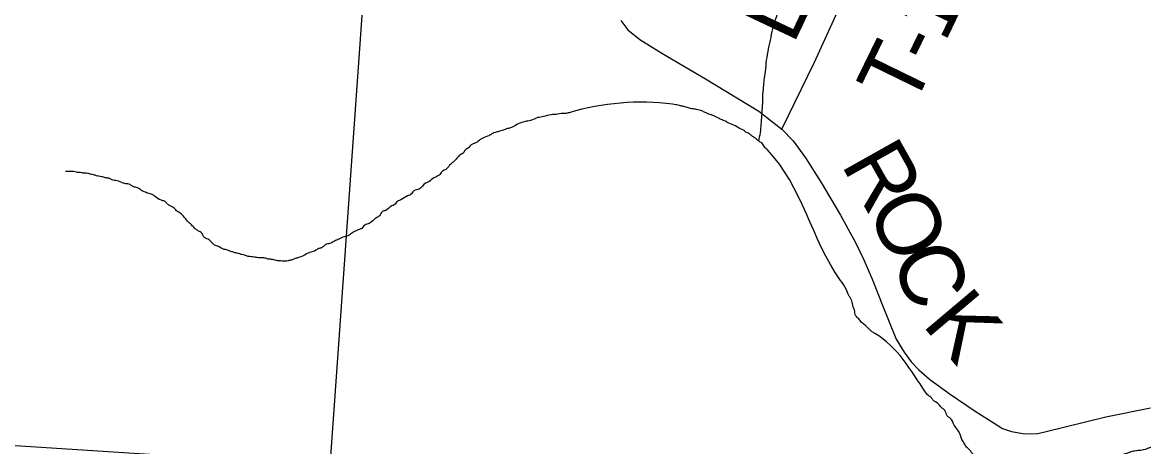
# Model space of a CAD drawing. Extents: x -13.7 to 34, y 0 to 32.3.
# Drawn here: x 26.441 to 27.443, y 15.995 to 16.374 of the extents above; entities that cross this region are included whole.
import ezdxf

# ---------------------------------------------------------------- set-up
doc = ezdxf.new("R2010")
doc.units = 0
for name, color, linetype in [('GM_X_Corporation', 7, 'Continuous'), ('GM_X_County_Road', 7, 'Continuous'), ('GM_X_County_Road_Text', 7, 'Continuous'), ('GM_X_Minor_River', 7, 'Continuous'), ('GM_X_Township_Road', 7, 'Continuous'), ('GM_X_Township_Road_Text', 7, 'Continuous')]:
    doc.layers.add(name, color=color, linetype=linetype)

msp = doc.modelspace()

# ---------------------------------------------------------------- linework, layer by layer
at = {"layer": 'GM_X_Corporation'}
for points in [[(27.2726, 16.9674), (27.7957, 16.9352), (27.7886, 16.8172), (27.7611, 16.3953), (27.73, 15.9158), (26.7165, 15.9781), (26.789, 16.9963)], [(25.6876, 16.0444), (26.7165, 15.9781), (26.6464, 14.9606), (25.6185, 15.0191)]]:
    msp.add_lwpolyline(points, close=True, dxfattribs=at)
at = {"layer": 'GM_X_County_Road'}
for points in [[(26.9762, 16.376), (26.9826, 16.3677), (26.9931, 16.3589), (27.0129, 16.3467), (27.0519, 16.3239), (27.0995, 16.2949), (27.1201, 16.2788), (27.1303, 16.2683), (27.1413, 16.2531), (27.1553, 16.2313), (27.1726, 16.2019), (27.1863, 16.177), (27.1933, 16.162), (27.2011, 16.1441), (27.2096, 16.1221), (27.2221, 16.0911), (27.2293, 16.0796), (27.2356, 16.0708), (27.2424, 16.0638), (27.2521, 16.0554), (27.2696, 16.0428), (27.2928, 16.0269), (27.3098, 16.0162), (27.3173, 16.0113), (27.3252, 16.0087), (27.3369, 16.0066), (27.3487, 16.0068), (27.3563, 16.0087)], [(27.3563, 16.0087), (27.4097, 16.0217), (27.4494, 16.0299)]]:
    msp.add_lwpolyline(points, dxfattribs=at)
at = {"layer": 'GM_X_Minor_River'}
for points in [[(27.0994, 16.2682), (27.1009, 16.2756), (27.1022, 16.2908), (27.1029, 16.2999), (27.1031, 16.3082), (27.1038, 16.3162), (27.1044, 16.3226), (27.1054, 16.3302), (27.1065, 16.3404), (27.1083, 16.3506), (27.1128, 16.371), (27.1166, 16.3826), (27.1195, 16.389), (27.1224, 16.3965), (27.1276, 16.4055), (27.134, 16.4132), (27.1406, 16.4183), (27.1488, 16.4257), (27.1582, 16.4345), (27.1657, 16.443), (27.1713, 16.4508), (27.1753, 16.4575), (27.1816, 16.466), (27.1872, 16.4742), (27.192, 16.4808), (27.1971, 16.4871), (27.2035, 16.4953), (27.2071, 16.5024), (27.2135, 16.512), (27.2164, 16.5192), (27.2216, 16.5258), (27.2286, 16.5328), (27.2377, 16.542), (27.2444, 16.5505), (27.2535, 16.5605), (27.2625, 16.5701), (27.2723, 16.5785), (27.2805, 16.5858), (27.288, 16.5936), (27.2947, 16.6009), (27.3013, 16.6076), (27.3087, 16.613), (27.3172, 16.6173), (27.3238, 16.6205), (27.3307, 16.6225), (27.3384, 16.6261), (27.345, 16.6304), (27.3528, 16.637), (27.3588, 16.6452), (27.3663, 16.6544), (27.3761, 16.6655), (27.3824, 16.6725), (27.3872, 16.6792), (27.3928, 16.6858), (27.3991, 16.6932), (27.4046, 16.6999), (27.4109, 16.7069), (27.4172, 16.7147)], [(27.3602, 15.9665), (27.3534, 15.9659), (27.3477, 15.9658), (27.3393, 15.966), (27.3363, 15.9665), (27.3337, 15.967), (27.3272, 15.9679), (27.3227, 15.9685), (27.3189, 15.9694), (27.3159, 15.9698), (27.311, 15.9711), (27.3088, 15.9724), (27.3058, 15.9747), (27.3025, 15.9767), (27.2995, 15.9795), (27.2969, 15.9815), (27.2948, 15.9846), (27.2911, 15.9881), (27.2882, 15.992), (27.2852, 15.9948), (27.2827, 15.9987), (27.2806, 16.0026), (27.2795, 16.006), (27.2774, 16.0099), (27.2741, 16.0145), (27.2705, 16.0207), (27.2679, 16.0227), (27.2658, 16.0274), (27.2636, 16.0293), (27.2581, 16.0348), (27.2555, 16.0364), (27.2537, 16.0388), (27.2511, 16.0408), (27.2485, 16.0439), (27.2032, 16.0963), (27.2006, 16.0979), (27.1984, 16.0999), (27.1947, 16.1034), (27.1914, 16.1062), (27.1888, 16.1093), (27.1862, 16.1121), (27.1849, 16.1171), (27.1838, 16.1201), (27.1825, 16.1255), (27.1814, 16.1278), (27.18, 16.1301), (27.1775, 16.1359), (27.1725, 16.1437), (27.1072, 16.2602), (27.1047, 16.263), (27.1021, 16.2665), (27.0995, 16.2681), (27.0962, 16.2709), (27.0932, 16.2728), (27.0903, 16.2752), (27.088, 16.2761), (27.0858, 16.278), (27.0836, 16.2789), (27.0787, 16.2817), (27.0727, 16.2842), (27.0705, 16.2854), (27.0668, 16.287), (27.0634, 16.2887), (27.0612, 16.2899), (27.0585, 16.2911), (27.0559, 16.2919), (27.0537, 16.2928), (27.051, 16.294), (27.0477, 16.2956), (27.045, 16.2961), (27.0428, 16.2966), (27.0394, 16.2971), (27.0356, 16.2983), (27.0334, 16.2988), (27.0296, 16.2997), (27.0251, 16.3006), (27.0224, 16.301), (26.9299, 16.2935), (26.9265, 16.2928), (26.9242, 16.2929), (26.9185, 16.2919), (26.9139, 16.2917), (26.907, 16.29), (26.9021, 16.2891), (26.8955, 16.2866), (26.8906, 16.2856), (26.8833, 16.2829), (26.8786, 16.2803), (26.8748, 16.2793), (26.8721, 16.2783), (26.8679, 16.2769), (26.8648, 16.2762), (26.861, 16.2745), (26.8583, 16.273), (26.8529, 16.2709), (26.8506, 16.2695), (26.8478, 16.2673)], [(26.8478, 16.2673), (26.8451, 16.2659), (26.8424, 16.2648), (26.8401, 16.2622), (26.837, 16.2601), (26.8354, 16.2575), (26.8323, 16.2557), (26.8299, 16.2531), (26.8264, 16.2494), (26.8232, 16.2465), (26.8197, 16.2428), (26.817, 16.2414), (26.8146, 16.2384), (26.8119, 16.2366), (26.8092, 16.2352), (26.8045, 16.2319), (26.8018, 16.2305), (26.796, 16.2253), (26.7913, 16.2236), (26.7882, 16.2203), (26.7855, 16.2192), (26.7797, 16.2156), (26.7766, 16.2142), (26.7738, 16.2112), (26.7715, 16.2102), (26.7661, 16.2062), (26.763, 16.2051), (26.7606, 16.2014), (26.7583, 16.2), (26.7513, 16.1945), (26.7474, 16.1931), (26.7447, 16.1902), (26.7416, 16.1888), (26.7389, 16.1877), (26.7366, 16.1866), (26.7335, 16.1841), (26.7289, 16.1827), (26.7242, 16.1806), (26.7204, 16.1788), (26.7158, 16.1767), (26.7123, 16.1757), (26.7088, 16.1727), (26.7061, 16.1721), (26.7038, 16.1706), (26.698, 16.1685), (26.693, 16.166), (26.6876, 16.1639), (26.6846, 16.1629), (26.6819, 16.1619), (26.6788, 16.1612), (26.6765, 16.1609), (26.6735, 16.161), (26.6712, 16.1611), (26.6682, 16.1616), (26.664, 16.1624), (26.6603, 16.163), (26.6573, 16.1638), (26.6523, 16.164), (26.6485, 16.1645), (26.6459, 16.1649), (26.6433, 16.165), (26.6399, 16.1663), (26.6376, 16.1667), (26.635, 16.1676), (26.6327, 16.168), (26.6301, 16.1689), (26.6271, 16.1698), (26.6241, 16.171), (26.6218, 16.1714), (26.6166, 16.1739), (26.6132, 16.1752), (26.6084, 16.1799), (26.6043, 16.1819), (26.6011, 16.1866), (26.5981, 16.1882), (26.5959, 16.1898), (26.5933, 16.1925), (26.59, 16.1957), (26.5823, 16.2039), (26.5793, 16.2059), (26.576, 16.2091), (26.5734, 16.2103), (26.5712, 16.2119), (26.569, 16.2142), (26.5663, 16.2151), (26.5615, 16.2175), (26.5574, 16.2203), (26.5536, 16.2216), (26.5514, 16.2224), (26.5469, 16.2248), (26.5443, 16.2265), (26.5409, 16.2273), (26.5365, 16.2298), (26.533, 16.2302), (26.5274, 16.2323), (26.5225, 16.2333), (26.5188, 16.2349)], [(26.5188, 16.2349), (26.5158, 16.2354), (26.512, 16.2363), (26.5078, 16.2372), (26.5052, 16.238), (26.5026, 16.2385), (26.4999, 16.2393), (26.4973, 16.2394), (26.4943, 16.2399), (26.492, 16.24), (26.4897, 16.2404), (26.4871, 16.2409), (26.4848, 16.241), (26.4822, 16.2411), (26.4799, 16.2411)], [(27.7473, 16.1239), (27.7443, 16.1236), (27.7344, 16.1239), (27.7298, 16.1237), (27.7264, 16.1234), (27.7218, 16.1228), (27.7184, 16.1226), (27.7138, 16.1216), (27.7112, 16.1209), (27.7066, 16.1199), (27.7012, 16.1182), (27.6973, 16.116), (27.695, 16.1153), (27.6873, 16.1122), (27.6835, 16.1112), (27.68, 16.1101), (27.6731, 16.1073), (27.6701, 16.1067), (27.6674, 16.1056), (27.6627, 16.1035), (27.6593, 16.1021), (27.6558, 16.0999), (27.6531, 16.0993), (27.6508, 16.0978), (27.645, 16.0946), (27.6419, 16.0939), (27.6396, 16.0929), (27.6361, 16.0907), (27.6327, 16.0889), (27.6291, 16.086), (27.6257, 16.0846), (27.6225, 16.0809), (27.6198, 16.0795), (27.614, 16.0743), (27.6093, 16.0707), (27.6069, 16.0674), (27.6006, 16.0615), (27.5967, 16.0574), (27.594, 16.0556), (27.5909, 16.0534), (27.5842, 16.0487), (27.5808, 16.0477), (27.5746, 16.0437), (27.5719, 16.0427), (27.5696, 16.0412), (27.5645, 16.0372), (27.5614, 16.0362), (27.5591, 16.0347), (27.5537, 16.0315), (27.551, 16.0304), (27.5483, 16.029), (27.5429, 16.0258), (27.5383, 16.0244), (27.5355, 16.0218), (27.5328, 16.0208), (27.5305, 16.0197), (27.5263, 16.0172), (27.5236, 16.0162), (27.5213, 16.0151), (27.5189, 16.014), (27.5163, 16.013), (27.5128, 16.0116), (27.5093, 16.0105), (27.5051, 16.0077), (27.5012, 16.0066), (27.4978, 16.0056), (27.4913, 16.0043), (27.4867, 16.0026), (27.4829, 16.0019), (27.4802, 16.0013), (27.4745, 16.0007), (27.4687, 15.9994), (27.463, 15.9984), (27.4596, 15.9978), (27.4549, 15.9956), (27.4504, 15.9946), (27.4431, 15.9922), (27.4385, 15.9916), (27.4328, 15.9907), (27.4236, 15.9879), (27.4186, 15.9873), (27.4151, 15.9856), (27.4125, 15.9849), (27.4094, 15.9842), (27.4071, 15.9832), (27.404, 15.9814), (27.4001, 15.9792), (27.3959, 15.9782), (27.3924, 15.9757), (27.3893, 15.9746), (27.3867, 15.974), (27.3813, 15.9719), (27.3767, 15.9712), (27.3732, 15.9695), (27.3698, 15.9688), (27.3671, 15.9681), (27.3602, 15.9665)]]:
    msp.add_spline(points, degree=3, dxfattribs=at)
at = {"layer": 'GM_X_Township_Road'}
msp.add_lwpolyline([(27.1201, 16.2788), (27.1492, 16.3386), (27.1854, 16.4178)], dxfattribs=at)

# ---------------------------------------------------------------- texts
at = {"layer": 'GM_X_County_Road_Text'}
for s, rotation, p in [('R', 299.2908, (27.1724, 16.2477)), ('O', 296.7117, (27.1949, 16.2076)), ('C', 292.3127, (27.2169, 16.164)), ('K', 310.1332, (27.2446, 16.1044))]:
    msp.add_text(s, height=0.0568, rotation=rotation, dxfattribs=at).set_placement(p)
at = {"layer": 'GM_X_Township_Road_Text'}
for s, rotation, p in [('1', 64.4239, (27.2657, 16.3553)), ('L', 64.6808, (27.1302, 16.3535)), ('T', 63.9869, (27.2366, 16.2957)), ('-', 64.0741, (27.2553, 16.334))]:
    msp.add_text(s, height=0.0568, rotation=rotation, dxfattribs=at).set_placement(p)

doc.saveas('drawing.dxf')
